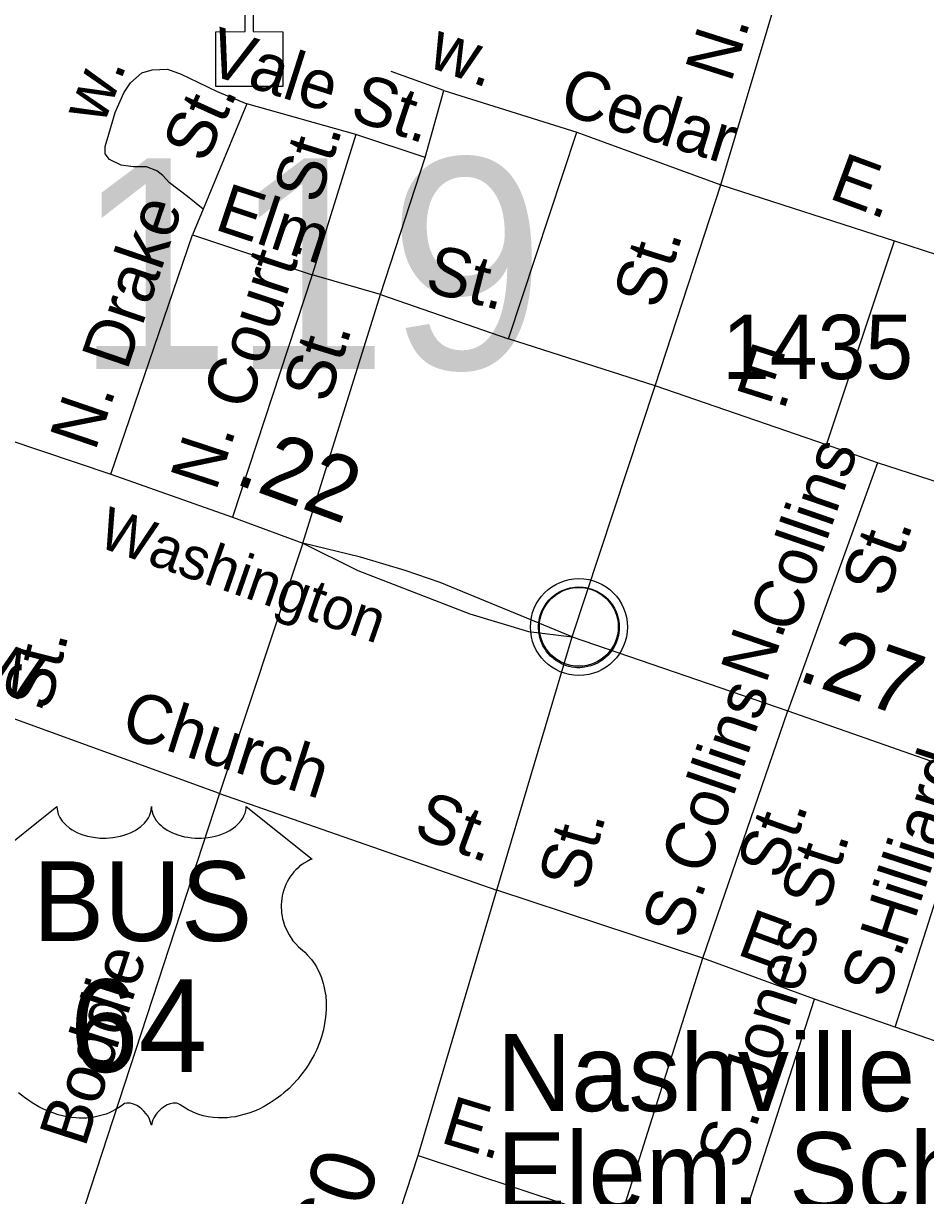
# Model space of a CAD drawing. Extents: x 2220236 to 2384410, y 720751 to 894131.
# Drawn here: x 2304976 to 2306731, y 810138 to 812418 of the extents above; entities that cross this region are included whole.
import ezdxf

# ---------------------------------------------------------------- set-up
doc = ezdxf.new("R2010")
doc.units = 0
doc.layers.add('Default', color=7, linetype='Continuous')

msp = doc.modelspace()

# ---------------------------------------------------------------- linework, layer by layer
at = {"layer": 'Default'}
for p, q in [((2305794, 812288.2), (2305691.6, 812325)), ((2305757.5, 812157.9), (2305794, 812288.2)), ((2305794, 812288.2), (2306052.8, 812207.1)), ((2305410.8, 812262.2), (2305325.9, 812057)), ((2305623, 812202.4), (2305410.8, 812262.2)), ((2305623, 812202.4), (2305537.9, 811929.6)), ((2305757.5, 812157.9), (2305623, 812202.4)), ((2305919.4, 811805.3), (2306052.8, 812207.1)), ((2306052.8, 812207.1), (2306332.4, 812104.5)), ((2305670.4, 811891), (2305757.5, 812157.9)), ((2306332.4, 812104.5), (2306670.8, 811995.9)), ((2305325.9, 812057), (2305305.3, 812007.1)), ((2305146.5, 811541.5), (2305305.3, 812007.1)), ((2305305.3, 812007.1), (2305537.9, 811929.6)), ((2306538.5, 811598.7), (2306670.8, 811995.9)), ((2306670.8, 811995.9), (2306988.1, 811890.4)), ((2305537.9, 811929.6), (2305383.1, 811458.1)), ((2305670.4, 811891), (2305537.9, 811929.6)), ((2305519.6, 811407.7), (2305670.4, 811891)), ((2305670.4, 811891), (2305919.4, 811805.3)), ((2306205.1, 811713.8), (2305919.4, 811805.3)), ((2306538.5, 811598.7), (2306205.1, 811713.8)), ((2306637.4, 811563.6), (2306538.5, 811598.7)), ((2306637.4, 811563.6), (2306463.3, 811081.3)), ((2306983.4, 811452.7), (2306637.4, 811563.6)), ((2305519.6, 811407.7), (2305357.4, 810920.5)), ((2305357.4, 810920.5), (2304813, 811118.1)), ((2306298, 810600.4), (2306463.3, 811081.3)), ((2306671.5, 810465.8), (2306827.3, 810953.5)), ((2305357.4, 810920.5), (2305020.3, 809889)), ((2305357.4, 810920.5), (2305896.9, 810732.6)), ((2306298, 810600.4), (2305896.9, 810732.6)), ((2306135.4, 810087.1), (2306298, 810600.4)), ((2306514.8, 810520.8), (2306298, 810600.4)), ((2306354.1, 810021.3), (2306514.8, 810520.8)), ((2306671.5, 810465.8), (2306514.8, 810520.8)), ((2307235.1, 810272.6), (2306671.5, 810465.8)), ((2305744.3, 810216.7), (2306135.4, 810087.1))]:
    msp.add_line(p, q, dxfattribs=at)
for points in [[(2306043.4, 811225.4), (2306205.1, 811713.8), (2306332.4, 812104.5), (2306467, 812553.4), (2306532.9, 812735.9), (2306572.9, 812874.8), (2306606.4, 813018), (2306626.4, 813140.9), (2306656.4, 813342.9), (2306659.5, 813406.8), (2306662.9, 813476)], [(2305325.9, 812057), (2305295.5, 812082), (2305260.3, 812108.7), (2305247.6, 812122.8), (2305235.7, 812131.9), (2305215.3, 812139.7), (2305189.9, 812139.7), (2305166, 812142.5), (2305143.5, 812153.8), (2305135.1, 812165), (2305135.1, 812179.1), (2305142.1, 812203), (2305154.8, 812245.3), (2305171.7, 812283.3), (2305184.3, 812303), (2305206.8, 812322.7), (2305226.5, 812328.3), (2305256.1, 812329.7), (2305282.8, 812319.9), (2305315.2, 812304.4), (2305353.2, 812286.1), (2305410.8, 812262.2)], [(2304943.8, 811610.1), (2305146.5, 811541.5), (2305383.1, 811458.1), (2305519.6, 811407.7)], [(2305519.6, 811407.7), (2305626.4, 811354.3), (2305844.7, 811270.1), (2305958.8, 811235.9), (2306043.4, 811225.4)], [(2306043.4, 811225.4), (2305787, 811330.9), (2305718.8, 811354.2), (2305632.1, 811380), (2305519.6, 811407.7)], [(2305326, 808931.8), (2305337, 808982.6), (2305420.7, 809229.7), (2305484, 809429.6), (2305574.7, 809699.2), (2305744.3, 810216.7), (2305896.9, 810732.6), (2306043.4, 811225.4)], [(2306043.4, 811225.4), (2306463.3, 811081.3), (2306827.3, 810953.5), (2307073.8, 810869.7), (2307171.4, 810838), (2307215, 810830.9), (2307251.8, 810828), (2307301.4, 810823.6), (2307392.6, 810822.9)], [(2304912.6, 810792.7), (2305041.2, 810895.1), (2305041.5, 810889.8), (2305042.8, 810883.5), (2305043.8, 810880.2), (2305046.8, 810874), (2305051.6, 810866.6), (2305058.4, 810859.4), (2305066.1, 810853.1), (2305071.2, 810849.7), (2305080, 810845), (2305090, 810840.8), (2305101.1, 810837.7), (2305112.4, 810835.4), (2305124.8, 810834), (2305137, 810833.8), (2305150.2, 810834.8), (2305164.8, 810837.6), (2305171.5, 810839.3), (2305179.1, 810841.9), (2305186, 810844.8), (2305193.7, 810848.9), (2305199.9, 810852.9), (2305204.7, 810856.4), (2305211.5, 810862.9), (2305217, 810869.6), (2305219.2, 810873.4), (2305221.2, 810877.1), (2305223.9, 810884.8), (2305224.7, 810888.3), (2305225.2, 810895.4), (2305225.6, 810889.4), (2305226.3, 810885.7), (2305227.2, 810882), (2305228.8, 810878.2), (2305231.5, 810872.7), (2305234.5, 810868.1), (2305240.3, 810861.4), (2305243.8, 810858), (2305247.1, 810855.4), (2305255.8, 810849.4), (2305266.1, 810844.2), (2305271.1, 810842), (2305276.2, 810840.2), (2305282.8, 810838.2), (2305289.5, 810836.6), (2305296.2, 810835.5), (2305303, 810834.5), (2305310, 810833.9), (2305315.7, 810833.8), (2305322.7, 810833.9), (2305329.2, 810834.2), (2305335.8, 810835), (2305343.1, 810836.2), (2305348.9, 810837.5), (2305356.7, 810839.6), (2305363.6, 810842.1), (2305369.8, 810844.7), (2305377.8, 810848.9), (2305384.2, 810852.9), (2305388.9, 810856.7), (2305394.6, 810861.9), (2305399.9, 810868.1), (2305403, 810872.5), (2305405.2, 810877.2), (2305407.2, 810882), (2305408.5, 810887.2), (2305409.1, 810891.7), (2305409.2, 810895.5), (2305537.8, 810793.1), (2305534.8, 810791.9), (2305527.8, 810788.5), (2305522.3, 810785.2), (2305513.4, 810779), (2305509.6, 810775.6), (2305505.8, 810772), (2305502.3, 810768.2), (2305499.3, 810764.6), (2305495.5, 810759.5), (2305492.2, 810754.3), (2305488.9, 810748.6), (2305486.5, 810743.7), (2305482.6, 810733.3), (2305480.7, 810726.8), (2305479.5, 810721.2), (2305477.9, 810709.8), (2305477.6, 810704.3), (2305477.6, 810698.9), (2305477.9, 810693.2), (2305478.4, 810687.7), (2305479.4, 810682), (2305480.3, 810677), (2305481.9, 810670.9), (2305484.2, 810663.7), (2305487, 810656.8), (2305492.9, 810645.6), (2305500.4, 810634.2), (2305505.8, 810627.9), (2305511.1, 810622.4), (2305519.1, 810615.7), (2305523.4, 810611.9), (2305528.3, 810607), (2305536.3, 810597.6), (2305539.6, 810593.2), (2305542.9, 810588.3), (2305546, 810583.2), (2305549, 810577.7), (2305551.4, 810572.9), (2305555.9, 810561.9), (2305559.2, 810551.2), (2305560.8, 810545.6), (2305563.2, 810532.9), (2305564.1, 810526.7), (2305565.1, 810514.4), (2305565.1, 810499.5), (2305564, 810485.4), (2305561.3, 810468.9), (2305559.1, 810459), (2305555.7, 810447.5), (2305552.4, 810437.6), (2305546.6, 810422.9), (2305541.4, 810412.3), (2305534.6, 810399.8), (2305530, 810392.3), (2305524.6, 810384.2), (2305517.8, 810375), (2305509.9, 810365.1), (2305500.4, 810354.7), (2305492.8, 810347), (2305482.7, 810338), (2305476.7, 810333), (2305468, 810326.5), (2305456.1, 810318.6), (2305444.5, 810311.8), (2305434.5, 810306.7), (2305425.7, 810302.9), (2305414.3, 810298.6), (2305395.3, 810293.4), (2305388.4, 810291.9), (2305380.2, 810290.7), (2305372.5, 810289.9), (2305365.1, 810289.5), (2305355.1, 810289.5), (2305345.1, 810290.2), (2305335.7, 810291.6), (2305325.9, 810293.7), (2305315.6, 810296.7), (2305306.3, 810300.4), (2305296.9, 810305), (2305281, 810315), (2305276.4, 810317.4), (2305273.8, 810318.1), (2305267.7, 810318.4), (2305261.9, 810317.2), (2305256, 810314.9), (2305252.4, 810313), (2305247.7, 810309.9), (2305244, 810307), (2305239.6, 810302.8), (2305236.6, 810299.3), (2305234.3, 810296.6), (2305229.8, 810289.5), (2305228.2, 810286.1), (2305226.5, 810281.8), (2305225.1, 810275.4), (2305223, 810283.5), (2305220.7, 810288.8), (2305217.9, 810293.4), (2305215.1, 810297.4), (2305210.6, 810302.6), (2305206.6, 810306.4), (2305201.7, 810310.4), (2305196.6, 810313.5), (2305192.4, 810315.6), (2305188.6, 810317.1), (2305184, 810318.2), (2305180.2, 810318.5), (2305177.1, 810318.4), (2305172.8, 810317.5), (2305167, 810313.3), (2305161.5, 810309.5), (2305155.5, 810305.7), (2305148.3, 810301.9), (2305143.1, 810299.5), (2305136.9, 810297.1), (2305129.6, 810294.7), (2305121.7, 810292.6), (2305113.6, 810291), (2305106.4, 810289.9), (2305098.7, 810289.2), (2305091.8, 810289), (2305084.6, 810289), (2305077.9, 810289.6), (2305070, 810290.2), (2305060.3, 810291.7), (2305052.3, 810293.5), (2305043.8, 810295.8), (2305035, 810298.5), (2305025.7, 810302.1), (2305014, 810307.2), (2305005.9, 810311.4), (2304993, 810318.7), (2304978, 810329.2), (2304966.6, 810338.3)]]:
    msp.add_lwpolyline(points, dxfattribs=at)
for points in [[(2305350.3, 812402.4), (2305407.3, 812402.5), (2305407.3, 812478.6), (2305375.3, 812478.6), (2305375.3, 812494.6), (2305407.3, 812494.6), (2305407.3, 812554.8), (2305423.3, 812554.8), (2305423.3, 812494.6), (2305455.3, 812494.6), (2305455.3, 812478.6), (2305423.3, 812478.6), (2305423.3, 812402.5), (2305480.9, 812402.4), (2305480.9, 812295.9), (2305350.3, 812295.9)], [(2305979.1, 811256.9), (2305980.1, 811262.5), (2305981.9, 811269), (2305984.8, 811276.2), (2305987.7, 811282), (2305991.1, 811287.7), (2305994.8, 811292.8), (2305998.8, 811297.2), (2306003.4, 811301.8), (2306008.9, 811306.4), (2306014.3, 811310), (2306019.2, 811312.9), (2306024.3, 811315.4), (2306029.7, 811317.7), (2306035.4, 811319.5), (2306039.7, 811320.6), (2306044.5, 811321.4), (2306048.7, 811322.1), (2306055, 811322.4), (2306059.5, 811322.2), (2306065.1, 811322), (2306070, 811321.3), (2306074.9, 811320.3), (2306080, 811318.9), (2306085.1, 811316.9), (2306091.8, 811314), (2306098, 811310.5), (2306103.1, 811307), (2306108.3, 811302.9), (2306111.6, 811299.8), (2306115.7, 811295.4), (2306119.6, 811290.7), (2306122.6, 811286.1), (2306125.8, 811281.1), (2306128.2, 811276), (2306130.3, 811271), (2306131.8, 811265.9), (2306133.1, 811261.4), (2306134.2, 811255.3), (2306134.8, 811250.6), (2306135.1, 811244.6), (2306134.9, 811238.8), (2306134.3, 811233.1), (2306133.4, 811227.6), (2306131.7, 811221.5), (2306129.9, 811215.6), (2306127.6, 811210.6), (2306124.4, 811204.6), (2306121.1, 811199.3), (2306117.7, 811194.6), (2306113.5, 811189.8), (2306108.2, 811184.9), (2306103.1, 811180.7), (2306098.1, 811177.3), (2306093.8, 811174.8), (2306087, 811171.6), (2306079.8, 811168.8), (2306073.9, 811167.4), (2306067.3, 811166.1), (2306062.9, 811165.6), (2306058.4, 811165.3), (2306052.8, 811165.3), (2306048.5, 811165.8), (2306042.9, 811166.5), (2306037, 811167.8), (2306032.4, 811169.1), (2306027.2, 811171), (2306022.6, 811173), (2306018.7, 811175.2), (2306011.9, 811179.3), (2306006.3, 811183.6), (2306001.4, 811188), (2305996.9, 811192.9), (2305993.8, 811196.9), (2305990.8, 811201), (2305986.7, 811208.1), (2305985, 811211.7), (2305983.2, 811215.7), (2305980.7, 811223.9), (2305979.1, 811230.9), (2305978.4, 811236.1), (2305978.1, 811242.4), (2305978, 811247.1), (2305978.6, 811253.6)]]:
    msp.add_lwpolyline(points, close=True, dxfattribs=at)
for centre, radius in [((2306056.7, 811244.4), 94.3), ((2306056.5, 811244.7), 76.7)]:
    msp.add_circle(centre, radius, dxfattribs=at)

# ---------------------------------------------------------------- texts
for s, height, rotation, p in [('Vale', 95, 342.3569, (2305328.1, 812322.1)), ('w.', 95, 340.2319, (2305759.3, 812335.5)), ('N.', 95, 72.3214, (2306352.1, 812301.1)), ('w.', 95, 68.8093, (2305131.9, 812219.7)), ('St.', 95, 341.6939, (2305607.8, 812233.2)), ('Cedar', 95, 342.9042, (2306014.5, 812245.1)), ('St.', 95, 65.6793, (2305330, 812143.7)), ('St.', 95, 72.6749, (2305550.7, 812064.8)), ('E.', 95, 339.7224, (2306540.3, 812079.1)), ('Elm', 95, 341.5723, (2305345.3, 812018.7)), ('Drake', 95, 71.167, (2305177.4, 811741.3)), ('St.', 95, 72.4479, (2306212.2, 811859.9)), ('Court.', 95, 71.8243, (2305413.9, 811663)), ('St.', 95, 345.7593, (2305754.1, 811898.1)), ('St.', 95, 72.6708, (2305569.3, 811677.1)), ('E.', 95, 342.2878, (2306355.5, 811707.2)), ('N.', 95, 71.167, (2305115.5, 811584.4)), ('N.', 95, 71.8243, (2305350.5, 811506.6)), ('.22', 125, 339.7341, (2305383.4, 811524.6)), ('Collins', 95, 70.9293, (2306475.8, 811229)), ('Washington', 82.02, 340.8104, (2305116.6, 811402.2)), ('St.', 95, 70.2416, (2306654.7, 811298.1)), ('N.', 95, 70.9293, (2306420.1, 811131.6)), ('W.', 95, 339.8601, (2304877.9, 811135.8)), ('St.', 95, 75.8133, (2305026.7, 811079.2)), ('.27', 125, 340.6627, (2306478.2, 811142.3)), ('Collins', 95, 70.9293, (2306303.6, 810759)), ('Church', 95, 342.3718, (2305161.9, 811033.7)), ('Hilliard', 95, 71.9147, (2306691.6, 810617.2)), ('St.', 95, 339.839, (2305731.6, 810838.7)), ('St.', 95, 70.2416, (2306451.2, 810749.7)), ('St.', 95, 74.2142, (2306067.5, 810727.4)), ('S. Jones St.', 95, 72.1661, (2306374.4, 810186)), ('S.', 95, 70.9293, (2306266.7, 810633.4)), ('E.', 95, 339.9076, (2306361.2, 810608.4)), ('S.', 95, 70.8929, (2306653.1, 810518.7)), ('Boddie', 95, 72.122, (2305095.8, 810230)), ('E.', 95, 343.1491, (2305784.6, 810242.5)), ('.60', 125, 71.9926, (2305599.1, 809979.3))]:
    msp.add_text(s, height=height, rotation=rotation, dxfattribs=at).set_placement(p)
for s, height, p in [('119', 410.1, (2305075.9, 811746.3)), ('1435', 125, (2306334.9, 811726.7)), ('BUS', 155, (2304994.9, 810633.8)), ('64', 180, (2305066.3, 810378.9)), ('Nashville', 150, (2305896.9, 810302.7)), ('Elem. School', 150, (2305896.9, 810111.7))]:
    msp.add_text(s, height=height, dxfattribs=at).set_placement(p)

doc.saveas('drawing.dxf')
